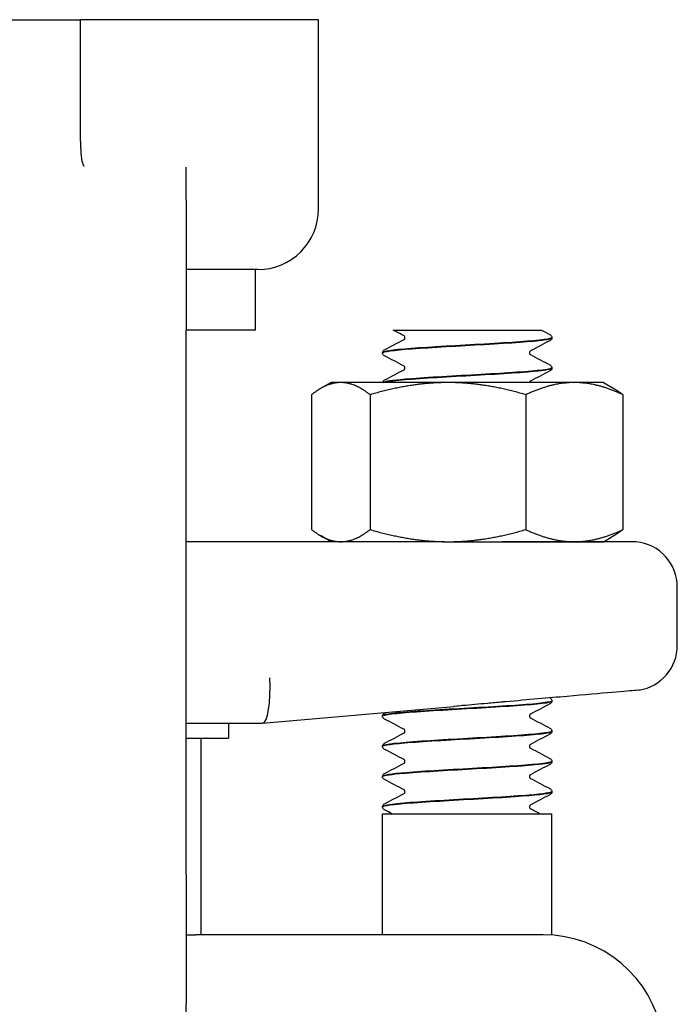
# Model space of a CAD drawing. Header units: inches. Extents: x 5 to 1128, y -85 to 748.
# Tile 536 of 656: x 786.83 to 788.19, y 299.53 to 301.56. Entities that reach past the tile are written whole.
import ezdxf

# ---------------------------------------------------------------- set-up
doc = ezdxf.new("R2010")
doc.units = ezdxf.units.IN
doc.header["$LTSCALE"] = 32
doc.header["$MEASUREMENT"] = 0
doc.layers.add('Visible (ANSI)', color=7, linetype='Continuous', lineweight=30)

msp = doc.modelspace()

# ---------------------------------------------------------------- linework, layer by layer
at = {"layer": 'Visible (ANSI)'}
for p, q in [((786.70298, 301.56267), (786.95298, 301.56267)), ((786.95913, 301.56267), (786.95298, 301.56267)), ((786.95298, 301.56267), (786.95298, 301.42871)), ((787.44548, 301.56267), (786.95913, 301.56267)), ((787.44548, 301.17117), (787.44548, 301.56267)), ((786.95298, 301.42871), (786.95298, 301.33622)), ((787.17173, 301.18976), (787.17173, 301.25785)), ((787.17173, 301.18976), (787.17173, 300.92117)), ((787.32048, 301.04617), (787.17173, 301.04617)), ((787.31548, 300.92117), (787.31548, 301.04617)), ((787.17173, 299.79617), (787.17173, 300.92117)), ((787.31548, 300.92117), (787.17173, 300.92117)), ((787.59987, 300.92117), (787.68744, 300.92117)), ((787.68744, 300.92117), (787.75333, 300.92117)), ((787.75333, 300.92117), (787.81914, 300.92117)), ((787.81914, 300.92117), (787.90598, 300.92117)), ((787.92798, 300.90519), (787.92798, 300.90581)), ((787.57798, 300.87391), (787.57798, 300.87453)), ((787.92798, 300.84263), (787.92798, 300.84325)), ((787.47148, 300.81267), (787.44965, 300.80007)), ((787.49173, 300.81267), (787.47148, 300.81267)), ((787.71315, 300.81267), (787.49173, 300.81267)), ((787.9744, 300.81267), (787.71315, 300.81267)), ((788.03448, 300.81267), (787.9744, 300.81267)), ((788.03448, 300.81267), (788.0563, 300.80007)), ((787.4312, 300.78753), (787.4312, 300.50881)), ((787.55226, 300.78753), (787.55226, 300.50881)), ((787.87404, 300.78753), (787.87404, 300.50881)), ((788.07475, 300.78753), (788.07475, 300.50881)), ((787.70512, 300.48367), (787.17173, 300.48367)), ((787.47148, 300.48367), (787.44965, 300.49627)), ((787.70512, 300.48367), (787.71315, 300.48367)), ((787.71315, 300.48367), (787.9744, 300.48367)), ((788.10207, 300.48327), (787.82496, 300.48327)), ((787.9744, 300.48367), (788.03448, 300.48367)), ((788.03448, 300.48367), (788.0563, 300.49627)), ((788.18723, 300.26958), (788.18723, 300.38992)), ((787.33015, 300.10868), (787.72556, 300.14328)), ((787.92798, 300.15444), (787.92798, 300.15506)), ((787.57798, 300.12316), (787.57798, 300.12378)), ((787.17173, 300.10867), (787.32997, 300.10867)), ((787.25923, 300.10867), (787.25923, 300.07742)), ((787.33015, 300.10868), (787.32997, 300.10867)), ((787.17173, 300.07742), (787.25923, 300.07742)), ((787.20298, 299.67117), (787.20298, 300.07742)), ((787.92798, 300.09188), (787.92798, 300.0925)), ((787.57798, 300.0606), (787.57798, 300.06122)), ((787.92798, 300.02932), (787.92798, 300.02994)), ((787.57798, 299.99803), (787.57798, 299.99866)), ((787.92798, 299.96675), (787.92798, 299.96737)), ((787.57798, 299.93547), (787.57798, 299.93609)), ((787.57798, 299.92117), (787.92798, 299.92117)), ((787.57798, 299.67117), (787.57798, 299.92117)), ((787.92798, 299.67053), (787.92798, 299.92117)), ((787.17173, 299.79617), (787.17173, 299.52758)), ((787.17173, 299.67117), (787.19207, 299.67117)), ((787.37689, 299.67117), (787.19207, 299.67117)), ((787.91016, 299.67117), (787.37689, 299.67117)), ((787.17173, 299.45949), (787.17173, 299.52758))]:
    msp.add_line(p, q, dxfattribs=at)
for centre, radius, start, end in [((787.32048, 301.17117), 0.125, 270, 0), ((788.09348, 300.38992), 0.09375, 0, 84.74141), ((788.09348, 300.26958), 0.09375, 279.08773, 0), ((787.91016, 299.42117), 0.25, 290, 90)]:
    msp.add_arc(centre, radius, start, end, dxfattribs=at)
msp.add_ellipse((787.32588, 300.20242), major_axis=(0.00409, -0.09375), ratio=0.2058405, start_param=0.0089869, end_param=1.5618094, dxfattribs=at)
for points, knots in [([(786.95298, 301.33622), (786.95298, 301.32541), (786.95313, 301.31524), (786.95381, 301.29671), (786.9543, 301.28836), (786.95601, 301.27234), (786.95716, 301.26683), (786.95854, 301.26367), (786.95865, 301.26343), (786.95878, 301.26319)], [0, 0, 0, 0, 0.09469213, 0.09469213, 0.18700728, 0.18700728, 0.29404594, 0.29404594, 0.30156032, 0.30156032, 0.30156032, 0.30156032]), ([(786.95878, 301.26319), (786.9594, 301.26199), (786.96005, 301.26081), (786.96074, 301.25962), (786.96076, 301.25958), (786.96079, 301.25953)], [-0.020804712, -0.020804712, -0.020804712, -0.020804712, 0, 0, 0.000806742, 0.000806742, 0.000806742, 0.000806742]), ([(787.62431, 300.9055), (787.62431, 300.90671), (787.62381, 300.90783), (787.62302, 300.90891), (787.62273, 300.90912), (787.62253, 300.90927), (787.62249, 300.90929), (787.62249, 300.90929)], [0, 0, 0, 0, 0.02017106, 0.02017106, 0.036592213, 0.036592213, 0.045399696, 0.045399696, 0.045399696, 0.045399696]), ([(787.92377, 300.91184), (787.92448, 300.91147), (787.92524, 300.91102), (787.92649, 300.90973), (787.92693, 300.90917), (787.92766, 300.90771), (787.92793, 300.90679), (787.92798, 300.90584)], [0, 0, 0, 0, 0.024898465, 0.024898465, 0.037820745, 0.037820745, 0.051208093, 0.051208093, 0.051208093, 0.051208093]), ([(787.9277, 300.90584), (787.92784, 300.90478), (787.92506, 300.90371), (787.91921, 300.90265), (787.90227, 300.89956), (787.86, 300.89648), (787.80857, 300.89339), (787.75717, 300.89031), (787.69784, 300.88722), (787.65328, 300.88414), (787.60874, 300.88105), (787.58001, 300.87797), (787.57809, 300.87488), (787.57801, 300.87477), (787.57798, 300.87465), (787.57798, 300.87453)], [1.5680873, 1.5680873, 1.5680873, 1.5680873, 1.888606, 1.888606, 1.888606, 2.8182842, 2.8182842, 2.8182842, 3.7476993, 3.7476993, 3.7476993, 4.6768539, 4.6768539, 4.6768539, 4.712389, 4.712389, 4.712389, 4.712389]), ([(787.578, 300.87388), (787.57804, 300.87673), (787.60045, 300.87958), (787.6383, 300.88244), (787.6789, 300.88549), (787.7363, 300.88855), (787.7889, 300.89161), (787.84192, 300.89469), (787.88881, 300.89777), (787.91165, 300.90086), (787.92236, 300.9023), (787.92768, 300.90375), (787.92765, 300.90519)], [-10.9982833, -10.9982833, -10.9982833, -10.9982833, -10.1393382, -10.1393382, -10.1393382, -9.2180099, -9.2180099, -9.2180099, -8.289328, -8.289328, -8.289328, -7.8539816, -7.8539816, -7.8539816, -7.8539816]), ([(787.62252, 300.90173), (787.62258, 300.90176), (787.62275, 300.90188), (787.62326, 300.90241), (787.62357, 300.9028), (787.62411, 300.90393), (787.62431, 300.90471), (787.62431, 300.9055)], [0.008751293, 0.008751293, 0.008751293, 0.008751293, 0.024017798, 0.024017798, 0.03673453, 0.03673453, 0.049915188, 0.049915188, 0.049915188, 0.049915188]), ([(787.92798, 300.90516), (787.92792, 300.90389), (787.92744, 300.90269), (787.92634, 300.90103), (787.92574, 300.90048), (787.9247, 300.89968), (787.92423, 300.8994), (787.92377, 300.89916)], [0, 0, 0, 0, 0.017960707, 0.017960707, 0.035135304, 0.035135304, 0.051182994, 0.051182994, 0.051182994, 0.051182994]), ([(787.57798, 300.87456), (787.57804, 300.87583), (787.57851, 300.87703), (787.57962, 300.87869), (787.58021, 300.87924), (787.58125, 300.88004), (787.58172, 300.88032), (787.58219, 300.88056)], [0, 0, 0, 0, 0.017960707, 0.017960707, 0.035135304, 0.035135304, 0.051182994, 0.051182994, 0.051182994, 0.051182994]), ([(787.58219, 300.86788), (787.58147, 300.86825), (787.58071, 300.8687), (787.57947, 300.86999), (787.57903, 300.87055), (787.57829, 300.87201), (787.57802, 300.87293), (787.57798, 300.87388)], [0, 0, 0, 0, 0.024898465, 0.024898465, 0.037820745, 0.037820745, 0.051208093, 0.051208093, 0.051208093, 0.051208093]), ([(787.88344, 300.87799), (787.88337, 300.87796), (787.8832, 300.87784), (787.88269, 300.87731), (787.88238, 300.87692), (787.88185, 300.87579), (787.88164, 300.87501), (787.88164, 300.87422)], [0.008751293, 0.008751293, 0.008751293, 0.008751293, 0.024017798, 0.024017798, 0.03673453, 0.03673453, 0.049915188, 0.049915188, 0.049915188, 0.049915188]), ([(787.88164, 300.87422), (787.88164, 300.87301), (787.88214, 300.87189), (787.88293, 300.87082), (787.88322, 300.8706), (787.88343, 300.87045), (787.88346, 300.87043), (787.88346, 300.87043)], [0, 0, 0, 0, 0.02017106, 0.02017106, 0.036592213, 0.036592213, 0.045399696, 0.045399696, 0.045399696, 0.045399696]), ([(787.92377, 300.84928), (787.92448, 300.84891), (787.92524, 300.84846), (787.92649, 300.84717), (787.92693, 300.84661), (787.92766, 300.84515), (787.92793, 300.84423), (787.92798, 300.84328)], [0, 0, 0, 0, 0.024898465, 0.024898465, 0.037820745, 0.037820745, 0.051208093, 0.051208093, 0.051208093, 0.051208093]), ([(787.92766, 300.84328), (787.92766, 300.84149), (787.91945, 300.83969), (787.90335, 300.8379), (787.87566, 300.83482), (787.82531, 300.83174), (787.77149, 300.82866), (787.71768, 300.82559), (787.66168, 300.82251), (787.62482, 300.81943), (787.59786, 300.81717), (787.58162, 300.81492), (787.57861, 300.81267)], [7.8512726, 7.8512726, 7.8512726, 7.8512726, 8.3909221, 8.3909221, 8.3909221, 9.318815, 9.318815, 9.318815, 10.2464637, 10.2464637, 10.2464637, 10.9251619, 10.9251619, 10.9251619, 10.9251619]), ([(787.57984, 300.81267), (787.58371, 300.81432), (787.59447, 300.81597), (787.61153, 300.81762), (787.64333, 300.82069), (787.69627, 300.82376), (787.75026, 300.82683), (787.80415, 300.8299), (787.85783, 300.83297), (787.89098, 300.83603), (787.91473, 300.83823), (787.92755, 300.84043), (787.92777, 300.84263)], [-17.1459793, -17.1459793, -17.1459793, -17.1459793, -16.649142, -16.649142, -16.649142, -15.7234774, -15.7234774, -15.7234774, -14.7994931, -14.7994931, -14.7994931, -14.1371669, -14.1371669, -14.1371669, -14.1371669]), ([(787.62431, 300.84294), (787.62431, 300.84415), (787.62381, 300.84527), (787.62302, 300.84634), (787.62273, 300.84656), (787.62253, 300.84671), (787.62249, 300.84673), (787.62249, 300.84673)], [0, 0, 0, 0, 0.02017106, 0.02017106, 0.036592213, 0.036592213, 0.045399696, 0.045399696, 0.045399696, 0.045399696]), ([(787.62252, 300.83917), (787.62258, 300.8392), (787.62275, 300.83931), (787.62326, 300.83985), (787.62357, 300.84023), (787.62411, 300.84137), (787.62431, 300.84215), (787.62431, 300.84294)], [0.008751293, 0.008751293, 0.008751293, 0.008751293, 0.024017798, 0.024017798, 0.03673453, 0.03673453, 0.049915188, 0.049915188, 0.049915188, 0.049915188]), ([(787.92798, 300.8426), (787.92792, 300.84133), (787.92744, 300.84013), (787.92634, 300.83847), (787.92574, 300.83792), (787.9247, 300.83712), (787.92423, 300.83684), (787.92377, 300.8366)], [0, 0, 0, 0, 0.017960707, 0.017960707, 0.035135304, 0.035135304, 0.051182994, 0.051182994, 0.051182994, 0.051182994]), ([(787.57805, 300.81267), (787.57821, 300.81369), (787.57862, 300.81462), (787.57962, 300.81613), (787.58021, 300.81668), (787.58125, 300.81748), (787.58172, 300.81776), (787.58219, 300.818)], [0.003203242, 0.003203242, 0.003203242, 0.003203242, 0.017960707, 0.017960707, 0.035135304, 0.035135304, 0.051182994, 0.051182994, 0.051182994, 0.051182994]), ([(787.88344, 300.81543), (787.88337, 300.8154), (787.8832, 300.81528), (787.88269, 300.81475), (787.88238, 300.81436), (787.88196, 300.81348), (787.88183, 300.81309), (787.88175, 300.81267)], [0.008751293, 0.008751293, 0.008751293, 0.008751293, 0.024017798, 0.024017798, 0.03673453, 0.03673453, 0.044158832, 0.044158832, 0.044158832, 0.044158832]), ([(787.70512, 300.48367), (787.70544, 300.48367), (787.70576, 300.48367), (787.74589, 300.48366), (787.78559, 300.48327), (787.82496, 300.48327)], [-0.00244603, -0.00244603, -0.00244603, -0.00244603, 0, 0, 0.30409051, 0.30409051, 0.30409051, 0.30409051]), ([(788.10828, 300.177), (788.10828, 300.177), (788.10623, 300.17682), (788.09369, 300.17573), (788.07676, 300.17425), (788.02777, 300.16998), (787.99618, 300.16722), (787.92118, 300.16067), (787.87817, 300.15691), (787.8328, 300.15293)], [1.2086674, 1.2086674, 1.2086674, 1.2086674, 1.3758839, 1.3758839, 1.7193458, 1.7193458, 2.0628667, 2.0628667, 2.4173808, 2.4173808, 2.4173808, 2.4173808]), ([(787.92409, 300.16092), (787.92471, 300.16058), (787.92536, 300.16014), (787.92649, 300.15898), (787.92693, 300.15842), (787.92766, 300.15696), (787.92793, 300.15604), (787.92798, 300.15509)], [0.003701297, 0.003701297, 0.003701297, 0.003701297, 0.024898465, 0.024898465, 0.037820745, 0.037820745, 0.051208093, 0.051208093, 0.051208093, 0.051208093]), ([(787.57804, 300.12313), (787.57799, 300.12354), (787.57838, 300.12395), (787.57925, 300.12436), (787.58575, 300.12743), (787.61857, 300.1305), (787.66525, 300.13357), (787.71193, 300.13664), (787.77137, 300.13971), (787.82106, 300.14278), (787.87074, 300.14585), (787.90951, 300.14892), (787.92268, 300.15199), (787.92619, 300.1528), (787.92786, 300.15362), (787.92778, 300.15444)], [-86.396507, -86.396507, -86.396507, -86.396507, -86.2730121, -86.2730121, -86.2730121, -85.3480879, -85.3480879, -85.3480879, -84.4233738, -84.4233738, -84.4233738, -83.4988671, -83.4988671, -83.4988671, -83.2522053, -83.2522053, -83.2522053, -83.2522053]), ([(787.92792, 300.15509), (787.92797, 300.15474), (787.92768, 300.15439), (787.92705, 300.15404), (787.9215, 300.15096), (787.88936, 300.14788), (787.84291, 300.1448), (787.7965, 300.14172), (787.73691, 300.13864), (787.68683, 300.13556), (787.6368, 300.13249), (787.59744, 300.12941), (787.58372, 300.12634), (787.57991, 300.12549), (787.5781, 300.12463), (787.57819, 300.12378)], [76.966311, 76.966311, 76.966311, 76.966311, 77.0718173, 77.0718173, 77.0718173, 78.0001054, 78.0001054, 78.0001054, 78.927415, 78.927415, 78.927415, 79.8537889, 79.8537889, 79.8537889, 80.1106127, 80.1106127, 80.1106127, 80.1106127]), ([(787.8328, 300.15293), (787.83041, 300.15273), (787.82801, 300.15251), (787.81533, 300.1514), (787.80501, 300.15047), (787.77755, 300.14798), (787.76038, 300.14639), (787.73792, 300.14437), (787.73269, 300.1439), (787.72683, 300.14339), (787.7262, 300.14333), (787.72556, 300.14328)], [0.05166308, 0.05166308, 0.05166308, 0.05166308, 0.07036558, 0.07036558, 0.15060424, 0.15060424, 0.28322209, 0.28322209, 0.32342002, 0.32342002, 0.3282584, 0.3282584, 0.3282584, 0.3282584]), ([(787.92798, 300.15441), (787.92792, 300.15314), (787.92744, 300.15194), (787.92634, 300.15028), (787.92574, 300.14973), (787.9247, 300.14893), (787.92423, 300.14865), (787.92377, 300.14841)], [0, 0, 0, 0, 0.017960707, 0.017960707, 0.035135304, 0.035135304, 0.051182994, 0.051182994, 0.051182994, 0.051182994]), ([(787.57798, 300.12381), (787.57804, 300.12508), (787.57851, 300.12628), (787.57962, 300.12794), (787.58021, 300.12849), (787.58125, 300.12929), (787.58172, 300.12957), (787.58219, 300.12981)], [0, 0, 0, 0, 0.017960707, 0.017960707, 0.035135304, 0.035135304, 0.051182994, 0.051182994, 0.051182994, 0.051182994]), ([(787.58219, 300.11713), (787.58147, 300.1175), (787.58071, 300.11795), (787.57947, 300.11924), (787.57903, 300.1198), (787.57829, 300.12126), (787.57802, 300.12218), (787.57798, 300.12313)], [0, 0, 0, 0, 0.024898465, 0.024898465, 0.037820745, 0.037820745, 0.051208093, 0.051208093, 0.051208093, 0.051208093]), ([(787.88344, 300.12724), (787.88337, 300.12721), (787.8832, 300.12709), (787.88269, 300.12656), (787.88238, 300.12617), (787.88185, 300.12504), (787.88164, 300.12426), (787.88164, 300.12347)], [0.008751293, 0.008751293, 0.008751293, 0.008751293, 0.024017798, 0.024017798, 0.03673453, 0.03673453, 0.049915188, 0.049915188, 0.049915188, 0.049915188]), ([(787.88164, 300.12347), (787.88164, 300.12226), (787.88214, 300.12114), (787.88293, 300.12007), (787.88322, 300.11985), (787.88343, 300.1197), (787.88346, 300.11968), (787.88346, 300.11968)], [0, 0, 0, 0, 0.02017106, 0.02017106, 0.036592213, 0.036592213, 0.045399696, 0.045399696, 0.045399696, 0.045399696]), ([(787.62431, 300.09219), (787.62431, 300.0934), (787.62381, 300.09452), (787.62302, 300.09559), (787.62273, 300.09581), (787.62253, 300.09596), (787.62249, 300.09598), (787.62249, 300.09598)], [0, 0, 0, 0, 0.02017106, 0.02017106, 0.036592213, 0.036592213, 0.045399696, 0.045399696, 0.045399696, 0.045399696]), ([(787.92377, 300.09853), (787.92448, 300.09816), (787.92524, 300.09771), (787.92649, 300.09642), (787.92693, 300.09586), (787.92766, 300.0944), (787.92793, 300.09348), (787.92798, 300.09253)], [0, 0, 0, 0, 0.024898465, 0.024898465, 0.037820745, 0.037820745, 0.051208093, 0.051208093, 0.051208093, 0.051208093]), ([(787.92773, 300.09253), (787.92786, 300.09153), (787.9254, 300.09053), (787.92023, 300.08953), (787.90441, 300.08647), (787.86351, 300.0834), (787.81297, 300.08034), (787.76247, 300.07728), (787.7035, 300.07423), (787.65829, 300.07117), (787.6121, 300.06804), (787.58143, 300.06492), (787.57827, 300.06179), (787.57807, 300.0616), (787.57798, 300.06141), (787.57799, 300.06122)], [83.2494963, 83.2494963, 83.2494963, 83.2494963, 83.5507651, 83.5507651, 83.5507651, 84.4730857, 84.4730857, 84.4730857, 85.3947182, 85.3947182, 85.3947182, 86.3362347, 86.3362347, 86.3362347, 86.393798, 86.393798, 86.393798, 86.393798]), ([(787.578, 300.06057), (787.57806, 300.0634), (787.6001, 300.06623), (787.63746, 300.06906), (787.67805, 300.07213), (787.73576, 300.07521), (787.78865, 300.07828), (787.84154, 300.08136), (787.88837, 300.08443), (787.91135, 300.0875), (787.92225, 300.08896), (787.92767, 300.09042), (787.92765, 300.09188)], [-92.6796923, -92.6796923, -92.6796923, -92.6796923, -91.8271132, -91.8271132, -91.8271132, -90.9008742, -90.9008742, -90.9008742, -89.9748609, -89.9748609, -89.9748609, -89.5353906, -89.5353906, -89.5353906, -89.5353906]), ([(787.62252, 300.08842), (787.62258, 300.08845), (787.62275, 300.08856), (787.62326, 300.0891), (787.62357, 300.08948), (787.62411, 300.09062), (787.62431, 300.0914), (787.62431, 300.09219)], [0.008751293, 0.008751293, 0.008751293, 0.008751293, 0.024017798, 0.024017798, 0.03673453, 0.03673453, 0.049915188, 0.049915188, 0.049915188, 0.049915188]), ([(787.92798, 300.09185), (787.92792, 300.09058), (787.92744, 300.08938), (787.92634, 300.08772), (787.92574, 300.08717), (787.9247, 300.08637), (787.92423, 300.08609), (787.92377, 300.08585)], [0, 0, 0, 0, 0.017960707, 0.017960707, 0.035135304, 0.035135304, 0.051182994, 0.051182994, 0.051182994, 0.051182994]), ([(787.57798, 300.06125), (787.57804, 300.06252), (787.57851, 300.06372), (787.57962, 300.06538), (787.58021, 300.06593), (787.58125, 300.06673), (787.58172, 300.06701), (787.58219, 300.06725)], [0, 0, 0, 0, 0.017960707, 0.017960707, 0.035135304, 0.035135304, 0.051182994, 0.051182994, 0.051182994, 0.051182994]), ([(787.58219, 300.05456), (787.58147, 300.05494), (787.58071, 300.05539), (787.57947, 300.05668), (787.57903, 300.05724), (787.57829, 300.0587), (787.57802, 300.05962), (787.57798, 300.06057)], [0, 0, 0, 0, 0.024898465, 0.024898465, 0.037820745, 0.037820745, 0.051208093, 0.051208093, 0.051208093, 0.051208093]), ([(787.88344, 300.06468), (787.88337, 300.06465), (787.8832, 300.06453), (787.88269, 300.064), (787.88238, 300.06361), (787.88185, 300.06247), (787.88164, 300.0617), (787.88164, 300.06091)], [0.008751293, 0.008751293, 0.008751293, 0.008751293, 0.024017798, 0.024017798, 0.03673453, 0.03673453, 0.049915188, 0.049915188, 0.049915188, 0.049915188]), ([(787.88164, 300.06091), (787.88164, 300.0597), (787.88214, 300.05858), (787.88293, 300.0575), (787.88322, 300.05729), (787.88343, 300.05714), (787.88346, 300.05712), (787.88346, 300.05712)], [0, 0, 0, 0, 0.02017106, 0.02017106, 0.036592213, 0.036592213, 0.045399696, 0.045399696, 0.045399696, 0.045399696]), ([(787.92377, 300.03597), (787.92448, 300.0356), (787.92524, 300.03514), (787.92649, 300.03386), (787.92693, 300.03329), (787.92766, 300.03184), (787.92793, 300.03092), (787.92798, 300.02996)], [0, 0, 0, 0, 0.024898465, 0.024898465, 0.037820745, 0.037820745, 0.051208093, 0.051208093, 0.051208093, 0.051208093]), ([(787.92766, 300.02996), (787.92767, 300.02822), (787.91988, 300.02647), (787.90452, 300.02472), (787.87752, 300.02165), (787.82777, 300.01858), (787.77417, 300.01551), (787.72067, 300.01244), (787.66458, 300.00937), (787.62713, 300.00631), (787.59599, 300.00376), (787.57833, 300.00121), (787.57807, 299.99866)], [89.5326816, 89.5326816, 89.5326816, 89.5326816, 90.0591077, 90.0591077, 90.0591077, 90.9847722, 90.9847722, 90.9847722, 91.9087566, 91.9087566, 91.9087566, 92.6769833, 92.6769833, 92.6769833, 92.6769833]), ([(787.57821, 299.99801), (787.57831, 300.00015), (787.59033, 300.00229), (787.61291, 300.00444), (787.64535, 300.00752), (787.69884, 300.0106), (787.75297, 300.01367), (787.80708, 300.01675), (787.86055, 300.01983), (787.89301, 300.02291), (787.91551, 300.02505), (787.92754, 300.02718), (787.92774, 300.02932)], [-98.9628776, -98.9628776, -98.9628776, -98.9628776, -98.3173276, -98.3173276, -98.3173276, -97.3894346, -97.3894346, -97.3894346, -96.461786, -96.461786, -96.461786, -95.8185759, -95.8185759, -95.8185759, -95.8185759]), ([(787.62431, 300.02963), (787.62431, 300.03083), (787.62381, 300.03195), (787.62302, 300.03303), (787.62273, 300.03324), (787.62253, 300.0334), (787.62249, 300.03341), (787.62249, 300.03341)], [0, 0, 0, 0, 0.02017106, 0.02017106, 0.036592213, 0.036592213, 0.045399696, 0.045399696, 0.045399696, 0.045399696]), ([(787.62252, 300.02585), (787.62258, 300.02589), (787.62275, 300.026), (787.62326, 300.02654), (787.62357, 300.02692), (787.62411, 300.02806), (787.62431, 300.02884), (787.62431, 300.02963)], [0.008751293, 0.008751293, 0.008751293, 0.008751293, 0.024017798, 0.024017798, 0.03673453, 0.03673453, 0.049915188, 0.049915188, 0.049915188, 0.049915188]), ([(787.92798, 300.02929), (787.92792, 300.02801), (787.92744, 300.02681), (787.92634, 300.02515), (787.92574, 300.02461), (787.9247, 300.02381), (787.92423, 300.02352), (787.92377, 300.02328)], [0, 0, 0, 0, 0.017960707, 0.017960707, 0.035135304, 0.035135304, 0.051182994, 0.051182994, 0.051182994, 0.051182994]), ([(787.57798, 299.99868), (787.57804, 299.99996), (787.57851, 300.00116), (787.57962, 300.00282), (787.58021, 300.00336), (787.58125, 300.00417), (787.58172, 300.00445), (787.58219, 300.00469)], [0, 0, 0, 0, 0.017960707, 0.017960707, 0.035135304, 0.035135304, 0.051182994, 0.051182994, 0.051182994, 0.051182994]), ([(787.58219, 299.992), (787.58147, 299.99238), (787.58071, 299.99283), (787.57947, 299.99412), (787.57903, 299.99468), (787.57829, 299.99614), (787.57802, 299.99706), (787.57798, 299.99801)], [0, 0, 0, 0, 0.024898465, 0.024898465, 0.037820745, 0.037820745, 0.051208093, 0.051208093, 0.051208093, 0.051208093]), ([(787.88344, 300.00212), (787.88337, 300.00208), (787.8832, 300.00197), (787.88269, 300.00143), (787.88238, 300.00105), (787.88185, 299.99991), (787.88164, 299.99913), (787.88164, 299.99835)], [0.008751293, 0.008751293, 0.008751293, 0.008751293, 0.024017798, 0.024017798, 0.03673453, 0.03673453, 0.049915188, 0.049915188, 0.049915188, 0.049915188]), ([(787.88164, 299.99835), (787.88164, 299.99714), (787.88214, 299.99602), (787.88293, 299.99494), (787.88322, 299.99473), (787.88343, 299.99458), (787.88346, 299.99456), (787.88346, 299.99456)], [0, 0, 0, 0, 0.02017106, 0.02017106, 0.036592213, 0.036592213, 0.045399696, 0.045399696, 0.045399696, 0.045399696]), ([(787.92377, 299.97341), (787.92448, 299.97303), (787.92524, 299.97258), (787.92649, 299.97129), (787.92693, 299.97073), (787.92766, 299.96927), (787.92793, 299.96835), (787.92798, 299.9674)], [0, 0, 0, 0, 0.024898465, 0.024898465, 0.037820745, 0.037820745, 0.051208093, 0.051208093, 0.051208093, 0.051208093]), ([(787.57831, 299.93545), (787.57821, 299.93686), (787.58322, 299.93828), (787.59345, 299.93969), (787.61575, 299.94278), (787.66227, 299.94586), (787.71523, 299.94895), (787.76817, 299.95203), (787.82627, 299.95512), (787.86731, 299.9582), (787.90524, 299.96105), (787.92777, 299.9639), (787.92795, 299.96675)], [-105.2460629, -105.2460629, -105.2460629, -105.2460629, -104.8196437, -104.8196437, -104.8196437, -103.8899654, -103.8899654, -103.8899654, -102.9605503, -102.9605503, -102.9605503, -102.1017612, -102.1017612, -102.1017612, -102.1017612]), ([(787.92786, 299.9674), (787.92772, 299.9649), (787.91094, 299.9624), (787.88098, 299.9599), (787.84433, 299.95685), (787.78883, 299.95379), (787.73535, 299.95073), (787.68146, 299.94765), (787.6309, 299.94456), (787.60299, 299.94148), (787.58672, 299.93969), (787.57837, 299.93789), (787.57828, 299.93609)], [95.8158669, 95.8158669, 95.8158669, 95.8158669, 96.5689115, 96.5689115, 96.5689115, 97.4902398, 97.4902398, 97.4902398, 98.4189217, 98.4189217, 98.4189217, 98.9601686, 98.9601686, 98.9601686, 98.9601686]), ([(787.62431, 299.96706), (787.62431, 299.96827), (787.62381, 299.96939), (787.62302, 299.97047), (787.62273, 299.97068), (787.62253, 299.97083), (787.62249, 299.97085), (787.62249, 299.97085)], [0, 0, 0, 0, 0.02017106, 0.02017106, 0.036592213, 0.036592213, 0.045399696, 0.045399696, 0.045399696, 0.045399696]), ([(787.62252, 299.96329), (787.62258, 299.96333), (787.62275, 299.96344), (787.62326, 299.96398), (787.62357, 299.96436), (787.62411, 299.9655), (787.62431, 299.96628), (787.62431, 299.96706)], [0.008751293, 0.008751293, 0.008751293, 0.008751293, 0.024017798, 0.024017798, 0.03673453, 0.03673453, 0.049915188, 0.049915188, 0.049915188, 0.049915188]), ([(787.92798, 299.96673), (787.92792, 299.96545), (787.92744, 299.96425), (787.92634, 299.96259), (787.92574, 299.96205), (787.9247, 299.96124), (787.92423, 299.96096), (787.92377, 299.96072)], [0, 0, 0, 0, 0.017960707, 0.017960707, 0.035135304, 0.035135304, 0.051182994, 0.051182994, 0.051182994, 0.051182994]), ([(787.57798, 299.93612), (787.57804, 299.9374), (787.57851, 299.9386), (787.57962, 299.94026), (787.58021, 299.9408), (787.58125, 299.9416), (787.58172, 299.94189), (787.58219, 299.94213)], [0, 0, 0, 0, 0.017960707, 0.017960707, 0.035135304, 0.035135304, 0.051182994, 0.051182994, 0.051182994, 0.051182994]), ([(787.58219, 299.92944), (787.58147, 299.92981), (787.58071, 299.93027), (787.57947, 299.93155), (787.57903, 299.93212), (787.57829, 299.93357), (787.57802, 299.93449), (787.57798, 299.93545)], [0, 0, 0, 0, 0.024898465, 0.024898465, 0.037820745, 0.037820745, 0.051208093, 0.051208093, 0.051208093, 0.051208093]), ([(787.88344, 299.93956), (787.88337, 299.93952), (787.8832, 299.93941), (787.88269, 299.93887), (787.88238, 299.93849), (787.88185, 299.93735), (787.88164, 299.93657), (787.88164, 299.93578)], [0.008751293, 0.008751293, 0.008751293, 0.008751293, 0.024017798, 0.024017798, 0.03673453, 0.03673453, 0.049915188, 0.049915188, 0.049915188, 0.049915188]), ([(787.88164, 299.93578), (787.88164, 299.93458), (787.88214, 299.93346), (787.88293, 299.93238), (787.88322, 299.93216), (787.88343, 299.93201), (787.88346, 299.932), (787.88346, 299.932)], [0, 0, 0, 0, 0.02017106, 0.02017106, 0.036592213, 0.036592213, 0.045399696, 0.045399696, 0.045399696, 0.045399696])]:
    msp.add_open_spline(points, degree=3, knots=knots, dxfattribs=at)
for points in [[(787.6225, 300.90929), (787.61496, 300.91325), (787.60742, 300.91721), (787.59987, 300.92117)], [(787.90598, 300.92117), (787.91191, 300.91806), (787.91784, 300.91495), (787.92377, 300.91184)], [(787.58219, 300.88056), (787.59563, 300.88761), (787.60908, 300.89466), (787.62252, 300.90173)], [(787.92377, 300.89916), (787.91032, 300.89211), (787.89687, 300.88506), (787.88344, 300.87799)], [(787.88345, 300.87044), (787.89689, 300.86337), (787.91032, 300.85632), (787.92377, 300.84928)], [(787.6225, 300.84672), (787.60907, 300.85379), (787.59563, 300.86084), (787.58219, 300.86788)], [(787.58219, 300.818), (787.59563, 300.82505), (787.60908, 300.8321), (787.62252, 300.83917)], [(787.92377, 300.8366), (787.91032, 300.82955), (787.89687, 300.8225), (787.88344, 300.81543)], [(787.90514, 300.48367), (787.90539, 300.48354), (787.90565, 300.48341), (787.9059, 300.48327)], [(787.92377, 300.14841), (787.91032, 300.14136), (787.89687, 300.13431), (787.88344, 300.12724)], [(787.58219, 300.12981), (787.58289, 300.13018), (787.58359, 300.13055), (787.5843, 300.13092)], [(787.6225, 300.09597), (787.60907, 300.10304), (787.59563, 300.11009), (787.58219, 300.11713)], [(787.88345, 300.11969), (787.89689, 300.11262), (787.91032, 300.10557), (787.92377, 300.09853)], [(787.58219, 300.06725), (787.59563, 300.0743), (787.60908, 300.08135), (787.62252, 300.08842)], [(787.92377, 300.08585), (787.91032, 300.0788), (787.89687, 300.07175), (787.88344, 300.06468)], [(787.6225, 300.03341), (787.60907, 300.04047), (787.59563, 300.04752), (787.58219, 300.05456)], [(787.88345, 300.05712), (787.89689, 300.05006), (787.91032, 300.04301), (787.92377, 300.03597)], [(787.58219, 300.00469), (787.59563, 300.01173), (787.60908, 300.01878), (787.62252, 300.02585)], [(787.92377, 300.02328), (787.91032, 300.01624), (787.89687, 300.00919), (787.88344, 300.00212)], [(787.88345, 299.99456), (787.89689, 299.9875), (787.91032, 299.98045), (787.92377, 299.97341)], [(787.6225, 299.97085), (787.60907, 299.97791), (787.59563, 299.98496), (787.58219, 299.992)], [(787.58219, 299.94213), (787.59563, 299.94917), (787.60908, 299.95622), (787.62252, 299.96329)], [(787.92377, 299.96072), (787.91032, 299.95368), (787.89687, 299.94662), (787.88344, 299.93956)], [(787.88345, 299.932), (787.89033, 299.92839), (787.8972, 299.92478), (787.90407, 299.92117)], [(787.59796, 299.92117), (787.59271, 299.92393), (787.58745, 299.92668), (787.58219, 299.92944)]]:
    msp.add_open_spline(points, degree=3, dxfattribs=at)
for points, weights in [([(787.49173, 300.81267), (787.46364, 300.81267), (787.4312, 300.78753)], [1, 1.0379548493, 1]), ([(787.55226, 300.78753), (787.51982, 300.81267), (787.49173, 300.81267)], [1, 1.0379548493, 1]), ([(787.71315, 300.81267), (787.63848, 300.81267), (787.55226, 300.78753)], [1, 1.0379548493, 1]), ([(787.87404, 300.78753), (787.78782, 300.81267), (787.71315, 300.81267)], [1, 1.0379548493, 1]), ([(787.9744, 300.81267), (787.92782, 300.81267), (787.87404, 300.78753)], [1, 1.0379548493, 1]), ([(788.07475, 300.78753), (788.02097, 300.81267), (787.9744, 300.81267)], [1, 1.0379548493, 1]), ([(788.0563, 300.80007), (788.06521, 300.79493), (788.07475, 300.78753)], [1.01552166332, 1.01087918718, 1]), ([(787.4312, 300.50881), (787.46364, 300.48367), (787.49173, 300.48367)], [1, 1.0379548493, 1]), ([(787.49173, 300.48367), (787.51982, 300.48367), (787.55226, 300.50881)], [1, 1.0379548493, 1]), ([(787.55226, 300.50881), (787.63848, 300.48367), (787.71315, 300.48367)], [1, 1.0379548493, 1]), ([(787.71315, 300.48367), (787.78782, 300.48367), (787.87404, 300.50881)], [1, 1.0379548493, 1]), ([(787.87404, 300.50881), (787.92782, 300.48367), (787.9744, 300.48367)], [1, 1.0379548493, 1]), ([(787.9744, 300.48367), (788.02097, 300.48367), (788.07475, 300.50881)], [1, 1.0379548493, 1]), ([(788.07475, 300.50881), (788.06521, 300.50141), (788.0563, 300.49627)], [1, 1.01087918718, 1.01552166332])]:
    msp.add_rational_spline(points, weights, degree=2, dxfattribs=at)

doc.saveas('drawing.dxf')
